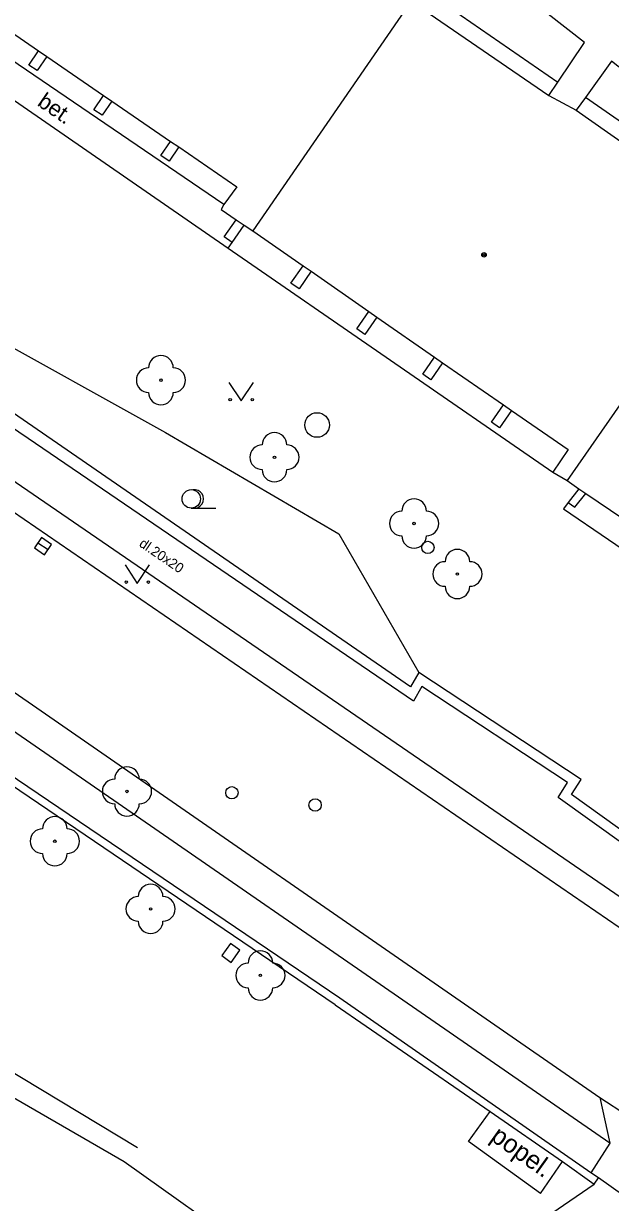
# Model space of a CAD drawing. Extents: x -600309 to -598967, y -1161267 to -1160292.
# Drawn here: x -600263.51 to -600239.67, y -1160547.47 to -1160499.6 of the extents above; entities that cross this region are included whole.
import ezdxf

# ---------------------------------------------------------------- set-up
doc = ezdxf.new("R2010")
doc.units = 0
for name, color, linetype in [('Level 10', 7, 'Continuous'), ('Level 11', 7, 'Continuous'), ('Level 21', 7, 'Continuous'), ('Level 22', 7, 'Continuous'), ('Level 24', 7, 'Continuous'), ('Level 27', 7, 'Continuous'), ('Level 31', 7, 'Continuous'), ('Level 36', 7, 'Continuous'), ('Level 39', 7, 'Continuous'), ('Level 40', 7, 'Continuous'), ('Level 42', 7, 'Continuous'), ('Level 5', 7, 'Continuous'), ('Level 7', 7, 'Continuous'), ('Level 8', 7, 'Continuous')]:
    doc.layers.add(name, color=color, linetype=linetype)

msp = doc.modelspace()

# ---------------------------------------------------------------- linework, layer by layer
at = {"layer": 'Level 10'}
for points in [[(-600206.24, -1160559.11), (-600214.04, -1160553.88), (-600216.69, -1160551.85), (-600218.78, -1160550.42), (-600229.58, -1160543), (-600236.95, -1160537.93), (-600265.39, -1160518.44)], [(-600272.08, -1160521.21), (-600266.02, -1160525.29), (-600240.11, -1160543.21)], [(-600240.11, -1160543.21), (-600238.9796, -1160543.9416), (-600234.7418, -1160546.7886), (-600232.93, -1160548.13)]]:
    msp.add_lwpolyline(points, dxfattribs=at)
at = {"layer": 'Level 11'}
for points in [[(-600241.81, -1160501.98), (-600240.73, -1160500.37), (-600253.26, -1160490.58), (-600254.21, -1160492)], [(-600255.37, -1160506.95), (-600268.88, -1160497.75)], [(-600246.9099, -1160498.45), (-600241.81, -1160501.98)], [(-600269.54, -1160498.83), (-600266.69, -1160500.79), (-600255.2, -1160508.7199)], [(-600263.29, -1160501.29), (-600262.9, -1160500.71)], [(-600262.96, -1160501.51), (-600263.29, -1160501.29)], [(-600262.57, -1160500.93), (-600262.96, -1160501.51)], [(-600228.56, -1160512.51), (-600227.4, -1160510.77), (-600239.63, -1160501.13), (-600240.69, -1160502.6)], [(-600242.17, -1160502.52), (-600241.81, -1160501.98)], [(-600260.65, -1160503.1), (-600260.26, -1160502.52)], [(-600259.93, -1160502.75), (-600260.32, -1160503.32)], [(-600240.69, -1160502.6), (-600241.06, -1160503.12)], [(-600233.43, -1160507.63), (-600240.69, -1160502.6)], [(-600260.32, -1160503.32), (-600260.65, -1160503.1)], [(-600257.93, -1160504.96), (-600257.54, -1160504.39)], [(-600257.21, -1160504.61), (-600257.6, -1160505.19)], [(-600257.6, -1160505.19), (-600257.93, -1160504.96)], [(-600255.36, -1160508.26), (-600254.88, -1160507.57)], [(-600255.04, -1160508.49), (-600254.55, -1160507.79)], [(-600255.04, -1160508.49), (-600255.36, -1160508.26)], [(-600255.2, -1160508.7199), (-600255.04, -1160508.49)], [(-600255.2, -1160508.7199), (-600242.02, -1160517.81)], [(-600252.65, -1160510.14), (-600252.1599, -1160509.43)], [(-600247.46, -1160525.95), (-600247.8, -1160526.53), (-600266.55, -1160513.62), (-600272.25, -1160509.69)], [(-600251.83, -1160509.6599), (-600252.32, -1160510.37)], [(-600252.32, -1160510.37), (-600252.65, -1160510.14)], [(-600249.98, -1160511.99), (-600249.49, -1160511.29)], [(-600249.1599, -1160511.52), (-600249.65, -1160512.2199)], [(-600249.65, -1160512.2199), (-600249.98, -1160511.99)], [(-600247.3, -1160513.84), (-600246.82, -1160513.14)], [(-600246.9699, -1160514.07), (-600247.3, -1160513.84)], [(-600246.49, -1160513.37), (-600246.9699, -1160514.07)], [(-600244.51, -1160515.78), (-600244.02, -1160515.08)], [(-600243.69, -1160515.31), (-600244.18, -1160516.01)], [(-600244.18, -1160516.01), (-600244.51, -1160515.78)], [(-600264.77, -1160517.58), (-600236.44, -1160537.01)], [(-600240.96, -1160518.49), (-600241.39, -1160519.05)], [(-600241.39, -1160519.05), (-600241.58, -1160519.3)], [(-600241.39, -1160519.05), (-600241.12, -1160519.23)], [(-600241.12, -1160519.23), (-600240.67, -1160518.68)], [(-600241.58, -1160519.3), (-600230.61, -1160526.77)], [(-600239.7, -1160545.06), (-600267.35, -1160525.98), (-600272.9, -1160522.22)], [(-600234.78, -1160532.24), (-600236.28, -1160534.48), (-600241.26, -1160530.91), (-600240.87, -1160530.3), (-600247.46, -1160525.95)], [(-600291.13, -1160531.35), (-600288.01, -1160530.84), (-600285.51, -1160531.49), (-600283.82, -1160532.15), (-600277.58, -1160535.32), (-600259.43, -1160545.8)], [(-600258.88, -1160545.25), (-600276.89, -1160534.4), (-600276.38, -1160533.16)], [(-600258.88, -1160545.25), (-600276.89, -1160534.4)], [(-600240.11, -1160543.21), (-600239.7, -1160545.06)], [(-600239.7, -1160545.06), (-600240.47, -1160546.26)], [(-600259.43, -1160545.8), (-600254.21, -1160549.52), (-600252.1599, -1160549.95), (-600250.06, -1160550.09), (-600247.9699, -1160549.96), (-600245.9099, -1160549.54), (-600243.93, -1160548.86), (-600242.06, -1160547.9099), (-600240.33, -1160546.7199)]]:
    msp.add_lwpolyline(points, dxfattribs=at)
at = {"layer": 'Level 21'}
msp.add_lwpolyline([(-600266.55, -1160513.62), (-600265.41, -1160511.96), (-600257.75, -1160516.21), (-600250.71, -1160520.32), (-600247.46, -1160525.95)], dxfattribs=at)
at = {"layer": 'Level 22'}
for centre in [(-600257.93, -1160514.08), (-600253.32, -1160517.21), (-600247.65, -1160519.9), (-600245.89, -1160521.95), (-600259.31, -1160530.78), (-600262.24, -1160532.8), (-600258.35, -1160535.55), (-600253.89, -1160538.25)]:
    msp.add_circle(centre, 0.05, dxfattribs=at)
for centre, start, end in [((-600257.93, -1160513.58), 0, 180), ((-600258.43, -1160514.08), 90, 270), ((-600257.43, -1160514.08), 270, 90), ((-600257.93, -1160514.58), 180, 0), ((-600253.32, -1160516.71), 0, 180), ((-600253.82, -1160517.21), 90, 270), ((-600252.82, -1160517.21), 270, 90), ((-600253.32, -1160517.71), 180, 0), ((-600247.65, -1160519.4), 0, 180), ((-600248.15, -1160519.9), 90, 270), ((-600247.15, -1160519.9), 270, 90), ((-600247.65, -1160520.4), 180, 0), ((-600245.89, -1160521.45), 0, 180), ((-600246.39, -1160521.95), 90, 270), ((-600245.39, -1160521.95), 270, 90), ((-600245.89, -1160522.45), 180, 0), ((-600259.31, -1160530.28), 0, 180), ((-600259.81, -1160530.78), 90, 270), ((-600258.81, -1160530.78), 270, 90), ((-600259.31, -1160531.28), 180, 0), ((-600262.24, -1160532.3), 0, 180), ((-600262.74, -1160532.8), 90, 270), ((-600261.74, -1160532.8), 270, 90), ((-600262.24, -1160533.3), 180, 0), ((-600258.35, -1160535.05), 0, 180), ((-600258.85, -1160535.55), 90, 270), ((-600257.85, -1160535.55), 270, 90), ((-600258.35, -1160536.05), 180, 0), ((-600253.89, -1160537.75), 0, 180), ((-600254.39, -1160538.25), 90, 270), ((-600253.39, -1160538.25), 270, 90), ((-600253.89, -1160538.75), 180, 0)]:
    msp.add_arc(centre, 0.5, start, end, dxfattribs=at)
at = {"layer": 'Level 24'}
for points in [[(-600255.11, -1160536.95), (-600255.46, -1160537.44)], [(-600254.73, -1160537.23), (-600255.11, -1160536.95)], [(-600255.08, -1160537.72), (-600254.73, -1160537.23)], [(-600255.46, -1160537.44), (-600255.08, -1160537.72)]]:
    msp.add_lwpolyline(points, dxfattribs=at)
at = {"layer": 'Level 27'}
msp.add_line((-600262.9266, -1160520.6794), (-600262.5132, -1160520.9606), dxfattribs=at)
msp.add_lwpolyline([(-600263.0672, -1160520.8861), (-600262.6538, -1160521.1673), (-600262.3726, -1160520.7539), (-600262.786, -1160520.4727)], close=True, dxfattribs=at)
msp.add_circle((-600251.59, -1160515.9), 0.5, dxfattribs=at)
at = {"layer": 'Level 31'}
for centre in [(-600247.09, -1160520.87), (-600255.05, -1160530.83), (-600251.67, -1160531.33)]:
    msp.add_circle(centre, 0.25, dxfattribs=at)
at = {"layer": 'Level 36'}
msp.add_line((-600256.7, -1160519.275), (-600255.7, -1160519.275), dxfattribs=at)
for points in [[(-600255.17, -1160514.17), (-600254.67, -1160514.92), (-600254.17, -1160514.17)], [(-600259.39, -1160521.58), (-600258.89, -1160522.33), (-600258.39, -1160521.58)]]:
    msp.add_lwpolyline(points, dxfattribs=at)
for centre, radius in [((-600255.1202, -1160514.8698), 0.05), ((-600254.2208, -1160514.8698), 0.05), ((-600256.7, -1160518.8996), 0.375), ((-600259.3402, -1160522.2798), 0.05), ((-600258.4408, -1160522.2798), 0.05)]:
    msp.add_circle(centre, radius, dxfattribs=at)
msp.add_arc((-600256.575, -1160518.8996), 0.375, 260.40593, 99.59407, dxfattribs=at)
at = {"layer": 'Level 39'}
for radius in [0.09, 0.0398]:
    msp.add_circle((-600244.81, -1160508.99), radius, dxfattribs=at)
at = {"layer": 'Level 5'}
for points in [[(-600247.77, -1160498.69), (-600254.2, -1160508.01)], [(-600247.77, -1160498.69), (-600242.17, -1160502.52)], [(-600265.37, -1160499.01), (-600262.9, -1160500.71)], [(-600262.9, -1160500.71), (-600262.57, -1160500.93)], [(-600262.57, -1160500.93), (-600260.26, -1160502.52)], [(-600260.26, -1160502.52), (-600259.93, -1160502.75)], [(-600259.93, -1160502.75), (-600257.54, -1160504.39)], [(-600242.17, -1160502.52), (-600241.06, -1160503.12)], [(-600241.06, -1160503.12), (-600234.3, -1160507.86)], [(-600257.54, -1160504.39), (-600257.21, -1160504.61)], [(-600257.21, -1160504.61), (-600254.85, -1160506.23)], [(-600254.85, -1160506.23), (-600255.37, -1160506.95)], [(-600255.37, -1160506.95), (-600255.48, -1160507.15)], [(-600255.48, -1160507.15), (-600254.88, -1160507.57)], [(-600254.88, -1160507.57), (-600254.55, -1160507.79)], [(-600254.55, -1160507.79), (-600254.2, -1160508.01)], [(-600254.2, -1160508.01), (-600252.1599, -1160509.43)], [(-600235.01, -1160508.94), (-600241.43, -1160518.15)], [(-600252.1599, -1160509.43), (-600251.83, -1160509.6599)], [(-600251.83, -1160509.6599), (-600249.49, -1160511.29)], [(-600249.49, -1160511.29), (-600249.1599, -1160511.52)], [(-600249.1599, -1160511.52), (-600246.82, -1160513.14)], [(-600246.82, -1160513.14), (-600246.49, -1160513.37)], [(-600246.49, -1160513.37), (-600244.02, -1160515.08)], [(-600244.02, -1160515.08), (-600243.69, -1160515.31)], [(-600243.69, -1160515.31), (-600241.39, -1160516.9)], [(-600241.39, -1160516.9), (-600242.02, -1160517.81)], [(-600242.02, -1160517.81), (-600241.43, -1160518.15)], [(-600241.43, -1160518.15), (-600240.96, -1160518.49)], [(-600240.96, -1160518.49), (-600240.67, -1160518.68)], [(-600240.67, -1160518.68), (-600238.67, -1160520.03)], [(-600245.44, -1160545), (-600244.56, -1160543.77), (-600241.62, -1160545.81)], [(-600242.51, -1160547.1), (-600245.44, -1160545)], [(-600242.51, -1160547.1), (-600241.62, -1160545.81)]]:
    msp.add_lwpolyline(points, dxfattribs=at)
at = {"layer": 'Level 7'}
for points in [[(-600263.33, -1160516.45), (-600272.78, -1160510.03), (-600273.17, -1160509.25)], [(-600250.85, -1160539.45), (-600277.96, -1160521.06), (-600288.32, -1160514.03)], [(-600247.33, -1160526.52), (-600247.67, -1160527.11), (-600263.33, -1160516.45)], [(-600250.66, -1160539.18), (-600275.6, -1160522.29)], [(-600234.78, -1160532.24), (-600234.45, -1160532.46), (-600235.86, -1160534.57), (-600236.08, -1160534.89), (-600236.18, -1160535.05), (-600241.8, -1160531.02), (-600241.42, -1160530.42), (-600247.33, -1160526.52)], [(-600240.1599, -1160546.4699), (-600240.47, -1160546.26), (-600250.6599, -1160539.18)], [(-600250.85, -1160539.45), (-600244.56, -1160543.77)], [(-600241.62, -1160545.81), (-600240.33, -1160546.7199)], [(-600240.33, -1160546.7199), (-600240.1599, -1160546.4699)]]:
    msp.add_lwpolyline(points, dxfattribs=at)
at = {"layer": 'Level 8'}
msp.add_lwpolyline([(-600236.75, -1160548.89), (-600240.1599, -1160546.4699)], dxfattribs=at)

# ---------------------------------------------------------------- texts
at = {"layer": 'Level 40'}
for s, height, rotation, p in [('bet.', 0.65, 325.48294, (-600262.99, -1160502.9)), ('dl.20x20', 0.4, 325.80791, (-600258.85, -1160520.8))]:
    msp.add_text(s, height=height, rotation=rotation, dxfattribs=at).set_placement(p)
at = {"layer": 'Level 42'}
msp.add_text('popel.', height=0.75, rotation=324.41828, dxfattribs=at).set_placement((-600244.59, -1160544.91))

doc.saveas('drawing.dxf')
